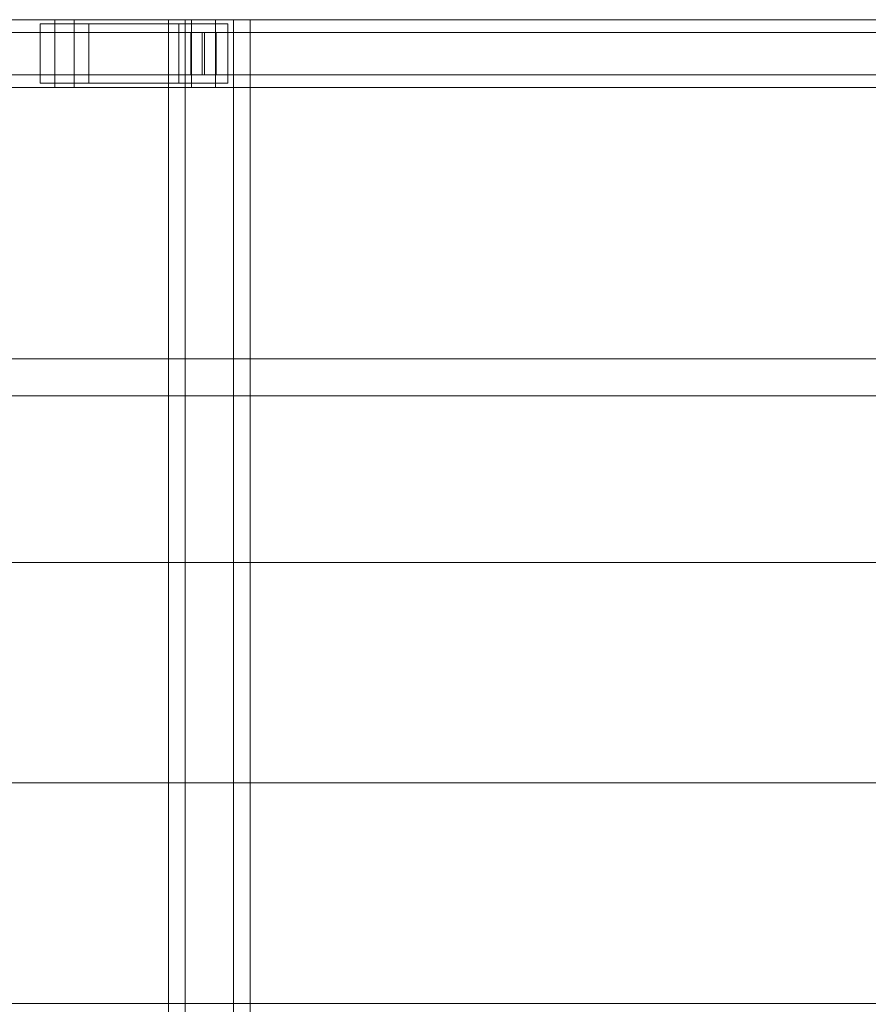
# Model space of a CAD drawing. Header units: millimetres. Extents: x -2233 to 65662, y -50530 to 6847.
# Tile 354 of 656: x 6022 to 6522, y -18130 to -17550. Entities that reach past the tile are written whole.
import ezdxf

# ---------------------------------------------------------------- set-up
doc = ezdxf.new("R2010")
doc.units = ezdxf.units.MM
doc.layers.add('superior_C01', color=7, linetype='Continuous', lineweight=0)

msp = doc.modelspace()

# ---------------------------------------------------------------- linework, layer by layer
at = {"layer": 'superior_C01'}
for p, q in [((6042.801, -17550), (4891.593, -17550)), ((4902.883, -17550), (6054.091, -17550)), ((6123.243, -17550), (4972.035, -17550)), ((4986.148, -17550), (6137.356, -17550)), ((6062.836, -17552.5), (6034.056, -17552.5)), ((6034.056, -17552.5), (6034.056, -17587.5)), ((6115.909, -17552.5), (6034.056, -17552.5)), ((6042.801, -17550), (6042.801, -17590)), ((6054.091, -17550), (6042.801, -17550)), ((7194.008, -17550), (6042.801, -17550)), ((6054.091, -17590), (6054.091, -17550)), ((6054.091, -17550), (7205.298, -17550)), ((6062.836, -17587.5), (6062.836, -17552.5)), ((6062.836, -17552.5), (6144.689, -17552.5)), ((6148.075, -17550), (6109.701, -17550)), ((6109.701, -17550), (6109.701, -18450)), ((6119.58, -17550), (6109.701, -17550)), ((6115.909, -17587.5), (6115.909, -17552.5)), ((6115.909, -17552.5), (6144.689, -17552.5)), ((6119.58, -18450), (6119.58, -17550)), ((6119.58, -17550), (6157.954, -17550)), ((6123.243, -17550), (6123.243, -17590)), ((6137.356, -17550), (6123.243, -17550)), ((7274.451, -17550), (6123.243, -17550)), ((6137.356, -17590), (6137.356, -17550)), ((6137.356, -17550), (7288.563, -17550)), ((6144.689, -17552.5), (6144.689, -17587.5)), ((6148.075, -18450), (6148.075, -17550)), ((6148.075, -17550), (6157.954, -17550)), ((6157.954, -17550), (6157.954, -18450)), ((6129.564, -17557.5), (4896.503, -17557.5)), ((4897.973, -17557.5), (6131.034, -17557.5)), ((6122.804, -17557.5), (6137.795, -17557.5)), ((6122.804, -17582.5), (6122.804, -17557.5)), ((7192.158, -17557.5), (6122.804, -17557.5)), ((6129.564, -17557.5), (6129.564, -17582.5)), ((6131.034, -17557.5), (6129.564, -17557.5)), ((6131.034, -17582.5), (6131.034, -17557.5)), ((6137.795, -17557.5), (6137.795, -17582.5)), ((6137.795, -17557.5), (7207.149, -17557.5)), ((4896.503, -17582.5), (6129.564, -17582.5)), ((4897.973, -17582.5), (6131.034, -17582.5)), ((6137.795, -17582.5), (6122.804, -17582.5)), ((6122.804, -17582.5), (7192.158, -17582.5)), ((6129.564, -17582.5), (6131.034, -17582.5)), ((6137.795, -17582.5), (7207.149, -17582.5)), ((6034.056, -17587.5), (6062.836, -17587.5)), ((6115.909, -17587.5), (6034.056, -17587.5)), ((6144.689, -17587.5), (6062.836, -17587.5)), ((6144.689, -17587.5), (6115.909, -17587.5)), ((4891.593, -17590), (6042.801, -17590)), ((4902.883, -17590), (6054.091, -17590)), ((4972.035, -17590), (6123.243, -17590)), ((4986.148, -17590), (6137.356, -17590)), ((6042.801, -17590), (6054.091, -17590)), ((6042.801, -17590), (7194.008, -17590)), ((6054.091, -17590), (7205.298, -17590)), ((6123.243, -17590), (6137.356, -17590)), ((6123.243, -17590), (7274.451, -17590)), ((6137.356, -17590), (7288.563, -17590)), ((1105.699, -17750), (10210.031, -17750)), ((10211.451, -17750), (1107.119, -17750)), ((5657.552, -17771.702), (6598.176, -17771.702)), ((6599.86, -17771.702), (5659.235, -17771.702)), ((5676.866, -17870), (6617.491, -17870)), ((6619.175, -17870), (5678.55, -17870)), ((5676.866, -18000), (6617.491, -18000)), ((6619.175, -18000), (5678.55, -18000)), ((5676.866, -18130), (6617.491, -18130)), ((6619.175, -18130), (5678.55, -18130))]:
    msp.add_line(p, q, dxfattribs=at)

doc.saveas('drawing.dxf')
